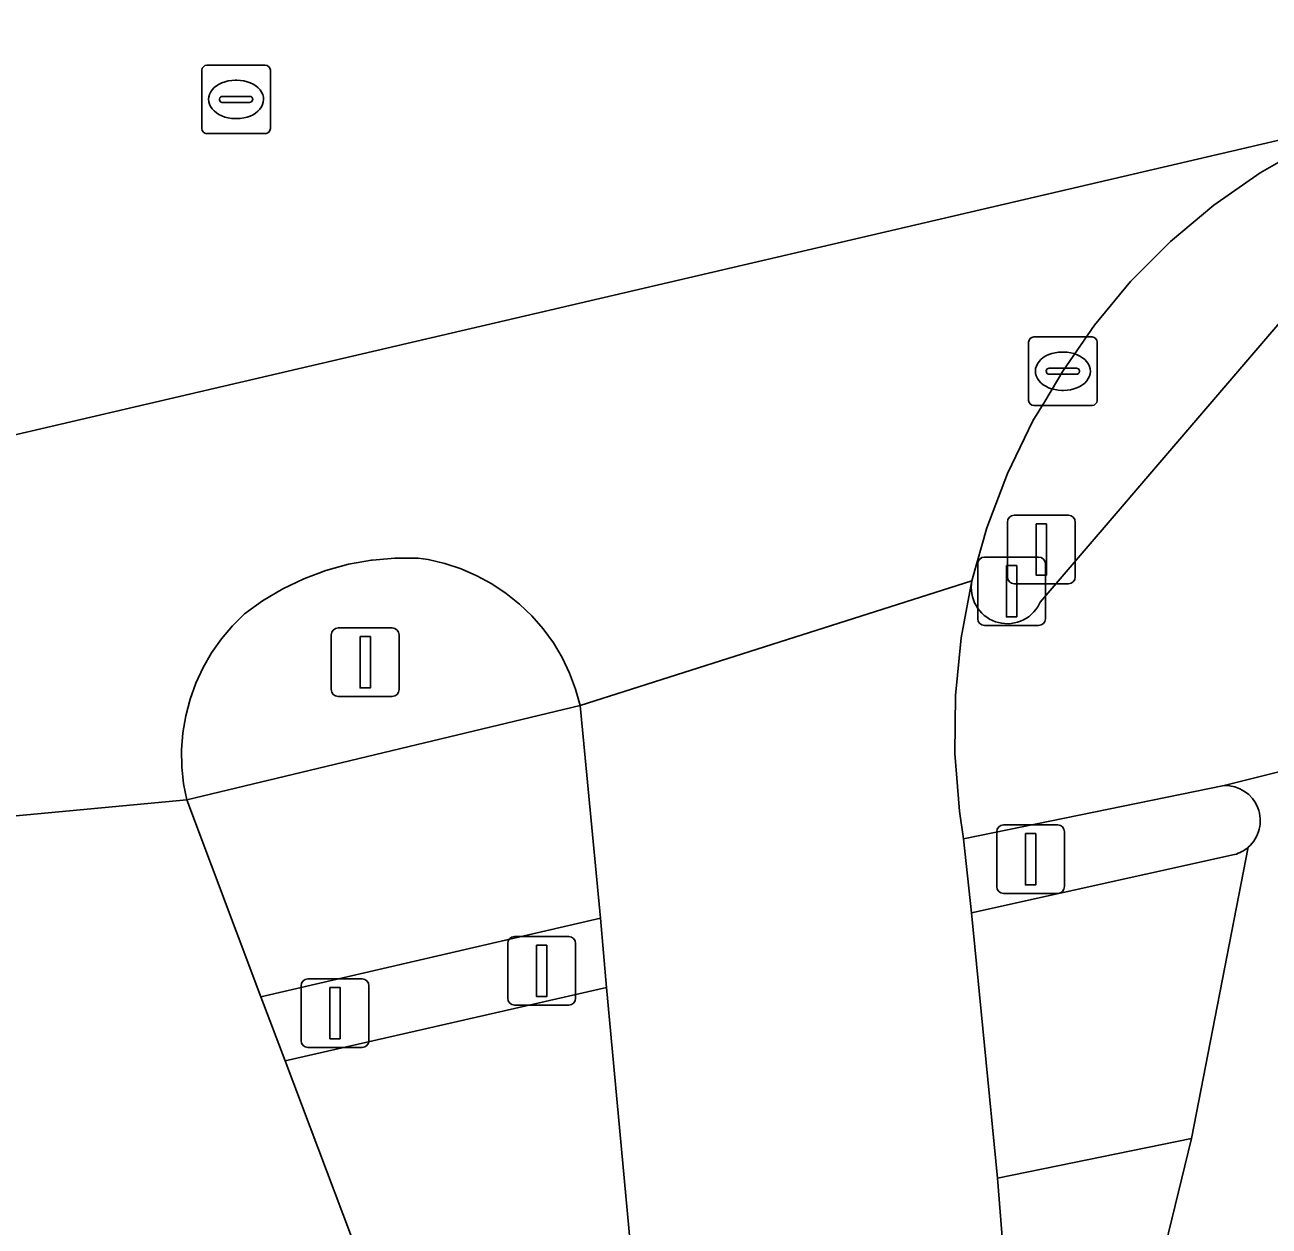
# Model space of a CAD drawing. Extents: x 158031 to 159244, y 380104 to 381214.
# Drawn here: x 158768.43 to 158786.59, y 381023.98 to 381041.52 of the extents above; entities that cross this region are included whole.
import ezdxf

# ---------------------------------------------------------------- set-up
doc = ezdxf.new("R2010")
doc.units = 0
for name, color, linetype in [('IMGEO_Drukknoppaal', 7, 'Continuous'), ('IMGEO_Fietspad_gesloten', 7, 'Continuous'), ('IMGEO_Fietspad_open', 7, 'Continuous'), ('IMGEO_Kolk', 7, 'Continuous'), ('IMGEO_Lichtmast', 7, 'Continuous'), ('IMGEO_Rijbaan_lokaal_gesloten', 7, 'Continuous'), ('IMGEO_Rijbaan_regionaal_gesloten', 7, 'Continuous'), ('IMGEO_Rioolput', 7, 'Continuous'), ('IMGEO_Verkeerseiland_open', 7, 'Continuous'), ('IMGEO_Verkeersregelinstallatiepaal', 7, 'Continuous'), ('IMGEO_Voetpad_open', 7, 'Continuous')]:
    doc.layers.add(name, color=color, linetype=linetype)

msp = doc.modelspace()

# ---------------------------------------------------------------- linework, layer by layer
at = {"layer": 'IMGEO_Drukknoppaal'}
for p, q in [((158782.773, 381033.458), (158782.773, 381034.258)), ((158782.773, 381034.258), (158782.773, 381033.458)), ((158782.873, 381034.358), (158783.663, 381034.358)), ((158783.663, 381034.358), (158782.873, 381034.358)), ((158783.763, 381034.258), (158783.763, 381033.458)), ((158783.763, 381033.458), (158783.763, 381034.258)), ((158783.663, 381033.358), (158782.873, 381033.358)), ((158782.873, 381033.358), (158783.663, 381033.358))]:
    msp.add_line(p, q, dxfattribs=at)
msp.add_lwpolyline([(158783.193, 381034.233), (158783.343, 381034.233), (158783.343, 381033.483), (158783.193, 381033.483), (158783.193, 381034.233)], dxfattribs=at)
for centre, start, end in [((158782.873, 381034.258), 90, 180), ((158782.873, 381034.258), 90, 180), ((158783.663, 381034.258), 0, 90), ((158783.663, 381034.258), 360, 90), ((158782.873, 381033.458), 180, 270), ((158782.873, 381033.458), 180, 270), ((158783.663, 381033.458), 270, 0), ((158783.663, 381033.458), 270, 0)]:
    msp.add_arc(centre, 0.1, start, end, dxfattribs=at)
at = {"layer": 'IMGEO_Fietspad_gesloten'}
for points in [[(158788.525, 381039.249), (158783.252, 381033.09), (158783.238, 381033.061), (158783.215, 381033.02), (158783.188, 381032.982), (158783.158, 381032.946), (158783.125, 381032.912), (158783.089, 381032.882), (158783.05, 381032.856), (158783.009, 381032.832), (158782.966, 381032.813), (158782.922, 381032.797), (158782.876, 381032.786), (158782.83, 381032.779), (158782.783, 381032.775), (158782.736, 381032.776), (158782.69, 381032.781), (158782.643, 381032.791), (158782.598, 381032.804), (158782.555, 381032.821), (158782.513, 381032.843), (158782.473, 381032.868), (158782.435, 381032.896), (158782.401, 381032.927), (158782.369, 381032.962), (158782.34, 381032.999), (158782.315, 381033.039), (158782.293, 381033.081), (158782.276, 381033.124), (158782.262, 381033.169), (158782.252, 381033.215), (158782.247, 381033.262), (158782.245, 381033.309), (158782.248, 381033.356), (158782.255, 381033.402), (158782.096, 381032.57), (158782.013, 381031.728), (158782.005, 381030.881), (158782.073, 381030.037), (158782.132, 381029.633), (158785.937, 381030.413), (158790.932, 381031.664)], [(158790.932, 381031.664), (158785.937, 381030.413)], [(158786.289, 381029.51), (158785.462, 381025.257), (158784.124, 381019.767)]]:
    msp.add_lwpolyline(points, dxfattribs=at)
msp.add_arc((158785.95, 381029.898), 0.515, 311.1548, 91.4381, dxfattribs=at)
at = {"layer": 'IMGEO_Fietspad_open'}
msp.add_lwpolyline([(158776.83, 381028.477), (158776.536, 381031.578), (158770.791, 381030.201), (158771.875, 381027.324)], close=True, dxfattribs=at)
at = {"layer": 'IMGEO_Kolk'}
for p, q in [((158783.157, 381036.962), (158784.009, 381036.962)), ((158783.082, 381036.036), (158783.082, 381036.888)), ((158784.083, 381036.888), (158784.083, 381036.036)), ((158783.57, 381036.742), (158783.595, 381036.742)), ((158783.341, 381036.456), (158783.341, 381036.468)), ((158783.779, 381036.419), (158783.381, 381036.419)), ((158783.384, 381036.505), (158783.782, 381036.505)), ((158783.825, 381036.468), (158783.825, 381036.456)), ((158783.593, 381036.182), (158783.568, 381036.182)), ((158784.009, 381035.962), (158783.157, 381035.962))]:
    msp.add_line(p, q, dxfattribs=at)
for points in [[(158783.157, 381036.962), (158784.009, 381036.962)], [(158783.082, 381036.036), (158783.082, 381036.888)], [(158784.083, 381036.888), (158784.083, 381036.036)], [(158784.009, 381035.962), (158783.157, 381035.962)]]:
    msp.add_lwpolyline(points, dxfattribs=at)
for centre, radius, start, end in [((158783.159, 381036.886), 0.0765, 91.552, 178.448), ((158783.159, 381036.886), 0.0765, 91.552, 178.448), ((158784.007, 381036.886), 0.0765, 1.552, 88.448), ((158784.007, 381036.886), 0.0765, 1.552, 88.448), ((158783.381, 381036.465), 0.0403, 85.8775, 175.7526), ((158783.378, 381036.455), 0.0366, 178.938, 274.7102), ((158783.782, 381036.462), 0.043, 264.8664, 352.4533), ((158783.786, 381036.467), 0.0386, 1.7309, 96.639), ((158783.159, 381036.038), 0.0765, 181.552, 268.448), ((158783.159, 381036.038), 0.0765, 181.552, 268.448), ((158784.007, 381036.038), 0.0765, 271.552, 358.448), ((158784.007, 381036.038), 0.0765, 271.552, 358.448)]:
    msp.add_arc(centre, radius, start, end, dxfattribs=at)
for centre, major_axis, ratio, start_param, end_param in [((158783.569, 381036.462), (-0.387, 0.002), 0.722429, 4.712389, 7.853982), ((158783.594, 381036.462), (-0.39, 0.002), 0.717154, 1.570796, 4.712389)]:
    msp.add_ellipse(centre, major_axis=major_axis, ratio=ratio, start_param=start_param, end_param=end_param, dxfattribs=at)
at = {"layer": 'IMGEO_Lichtmast'}
for p, q in [((158772.902, 381031.812), (158772.902, 381032.612)), ((158772.902, 381032.612), (158772.902, 381031.812)), ((158773.002, 381032.712), (158773.792, 381032.712)), ((158773.792, 381032.712), (158773.002, 381032.712)), ((158773.892, 381032.612), (158773.892, 381031.812)), ((158773.892, 381031.812), (158773.892, 381032.612)), ((158773.792, 381031.712), (158773.002, 381031.712)), ((158773.002, 381031.712), (158773.792, 381031.712))]:
    msp.add_line(p, q, dxfattribs=at)
msp.add_lwpolyline([(158773.322, 381032.587), (158773.472, 381032.587), (158773.472, 381031.837), (158773.322, 381031.837), (158773.322, 381032.587)], dxfattribs=at)
for centre, start, end in [((158773.002, 381032.612), 90, 180), ((158773.002, 381032.612), 90, 180), ((158773.792, 381032.612), 0, 90), ((158773.792, 381032.612), 360, 90), ((158773.002, 381031.812), 180, 270), ((158773.002, 381031.812), 180, 270), ((158773.792, 381031.812), 270, 0), ((158773.792, 381031.812), 270, 0)]:
    msp.add_arc(centre, 0.1, start, end, dxfattribs=at)
at = {"layer": 'IMGEO_Rijbaan_lokaal_gesloten'}
for points in [[(158782.913, 381021.115), (158782.628, 381024.677), (158782.25, 381028.553), (158782.132, 381029.633), (158782.073, 381030.037), (158782.005, 381030.881), (158782.013, 381031.728), (158782.096, 381032.57), (158782.255, 381033.402), (158776.536, 381031.578), (158776.83, 381028.477), (158776.922, 381027.463), (158777.288, 381023.475)], [(158773.672, 381022.557), (158772.227, 381026.392), (158771.875, 381027.324), (158770.791, 381030.201), (158761.494, 381029.333), (158761.554, 381029.31), (158762.295, 381028.987), (158763.004, 381028.599), (158763.676, 381028.149), (158764.304, 381027.64), (158764.885, 381027.078), (158765.77, 381025.999), (158766.455, 381024.995), (158767.035, 381023.976)]]:
    msp.add_lwpolyline(points, dxfattribs=at)
at = {"layer": 'IMGEO_Rijbaan_regionaal_gesloten'}
for points in [[(158783.612, 381046.677), (158751.566, 381038.599), (158752.389, 381035.474), (158753.294, 381032.04), (158787.927, 381040.114)], [(158787.927, 381040.114), (158753.294, 381032.04)], [(158761.494, 381029.333), (158770.791, 381030.201), (158770.746, 381030.436), (158770.72, 381030.684), (158770.717, 381030.934), (158770.735, 381031.183), (158770.777, 381031.429), (158770.839, 381031.671), (158770.924, 381031.906), (158771.029, 381032.133), (158771.153, 381032.349), (158771.297, 381032.554), (158771.458, 381032.744), (158771.636, 381032.92), (158771.899, 381033.109), (158772.193, 381033.284), (158772.501, 381033.432), (158772.822, 381033.551), (158773.152, 381033.642), (158773.488, 381033.703), (158773.498, 381033.704), (158773.555, 381033.709), (158773.829, 381033.733), (158774.171, 381033.733), (158774.314, 381033.71), (158774.558, 381033.654), (158774.796, 381033.575), (158775.026, 381033.476), (158775.247, 381033.357), (158775.456, 381033.218), (158775.651, 381033.061), (158775.832, 381032.888), (158775.997, 381032.699), (158776.144, 381032.496), (158776.273, 381032.28), (158776.381, 381032.054), (158776.469, 381031.82), (158776.536, 381031.578), (158782.255, 381033.402), (158782.473, 381034.176), (158782.774, 381034.97), (158783.145, 381035.735), (158783.318, 381036.022), (158783.582, 381036.463), (158784.045, 381037.135), (158784.572, 381037.77), (158785.154, 381038.355), (158785.785, 381038.887), (158786.461, 381039.359), (158787.177, 381039.769)]]:
    msp.add_lwpolyline(points, dxfattribs=at)
at = {"layer": 'IMGEO_Rioolput'}
for p, q in [((158771.011, 381040.005), (158771.011, 381040.857)), ((158771.086, 381040.931), (158771.938, 381040.931)), ((158772.012, 381040.857), (158772.012, 381040.005)), ((158771.499, 381040.711), (158771.524, 381040.711)), ((158771.27, 381040.425), (158771.27, 381040.437)), ((158771.313, 381040.474), (158771.711, 381040.474)), ((158771.754, 381040.437), (158771.754, 381040.425)), ((158771.708, 381040.388), (158771.31, 381040.388)), ((158771.522, 381040.151), (158771.497, 381040.151)), ((158771.938, 381039.931), (158771.086, 381039.931))]:
    msp.add_line(p, q, dxfattribs=at)
for points in [[(158771.011, 381040.005), (158771.011, 381040.857)], [(158771.086, 381040.931), (158771.938, 381040.931)], [(158772.012, 381040.857), (158772.012, 381040.005)], [(158771.938, 381039.931), (158771.086, 381039.931)]]:
    msp.add_lwpolyline(points, dxfattribs=at)
for centre, radius, start, end in [((158771.088, 381040.855), 0.0765, 91.552, 178.448), ((158771.088, 381040.855), 0.0765, 91.552, 178.448), ((158771.936, 381040.855), 0.0765, 1.552, 88.448), ((158771.936, 381040.855), 0.0765, 1.552, 88.448), ((158771.31, 381040.434), 0.0403, 85.8775, 175.7526), ((158771.307, 381040.424), 0.0366, 178.938, 274.7102), ((158771.711, 381040.431), 0.043, 264.8664, 352.4533), ((158771.715, 381040.436), 0.0386, 1.7309, 96.639), ((158771.088, 381040.007), 0.0765, 181.552, 268.448), ((158771.088, 381040.007), 0.0765, 181.552, 268.448), ((158771.936, 381040.007), 0.0765, 271.552, 358.448), ((158771.936, 381040.007), 0.0765, 271.552, 358.448)]:
    msp.add_arc(centre, radius, start, end, dxfattribs=at)
for centre, major_axis, ratio, start_param, end_param in [((158771.498, 381040.431), (-0.387, 0.002), 0.722429, 4.712389, 7.853982), ((158771.523, 381040.431), (-0.39, 0.002), 0.717154, 1.570796, 4.712389)]:
    msp.add_ellipse(centre, major_axis=major_axis, ratio=ratio, start_param=start_param, end_param=end_param, dxfattribs=at)
at = {"layer": 'IMGEO_Verkeerseiland_open'}
for points in [[(158787.177, 381039.769), (158786.461, 381039.359), (158785.785, 381038.887), (158785.154, 381038.355), (158784.572, 381037.77), (158784.045, 381037.135), (158783.582, 381036.463), (158783.318, 381036.022), (158783.145, 381035.735), (158782.774, 381034.97), (158782.473, 381034.176), (158782.255, 381033.402), (158782.248, 381033.356), (158782.245, 381033.309), (158782.247, 381033.262), (158782.252, 381033.215), (158782.262, 381033.169), (158782.276, 381033.124), (158782.293, 381033.081), (158782.315, 381033.039), (158782.34, 381032.999), (158782.369, 381032.962), (158782.401, 381032.927), (158782.435, 381032.896), (158782.473, 381032.868), (158782.513, 381032.843), (158782.555, 381032.821), (158782.598, 381032.804), (158782.643, 381032.791), (158782.69, 381032.781), (158782.736, 381032.776), (158782.783, 381032.775), (158782.83, 381032.779), (158782.876, 381032.786), (158782.922, 381032.797), (158782.966, 381032.813), (158783.009, 381032.832), (158783.05, 381032.856), (158783.089, 381032.882), (158783.125, 381032.912), (158783.158, 381032.946), (158783.188, 381032.982), (158783.215, 381033.02), (158783.238, 381033.061), (158783.252, 381033.09), (158788.525, 381039.249)], [(158785.937, 381030.413), (158782.132, 381029.633), (158782.25, 381028.553), (158786.09, 381029.402)], [(158784.124, 381019.767), (158785.462, 381025.257), (158782.628, 381024.677), (158782.913, 381021.115), (158783.029, 381019.859)]]:
    msp.add_lwpolyline(points, dxfattribs=at)
for points in [[(158775.997, 381032.699), (158775.832, 381032.888), (158775.651, 381033.061), (158775.456, 381033.218), (158775.247, 381033.357), (158775.026, 381033.476), (158774.796, 381033.575), (158774.558, 381033.654), (158774.314, 381033.71), (158774.171, 381033.733), (158773.829, 381033.733), (158773.555, 381033.709), (158773.498, 381033.704), (158773.488, 381033.703), (158773.152, 381033.642), (158772.822, 381033.551), (158772.501, 381033.432), (158772.193, 381033.284), (158771.899, 381033.109), (158771.636, 381032.92), (158771.458, 381032.744), (158771.297, 381032.554), (158771.153, 381032.349), (158771.029, 381032.133), (158770.924, 381031.906), (158770.839, 381031.671), (158770.777, 381031.429), (158770.735, 381031.183), (158770.717, 381030.934), (158770.72, 381030.684), (158770.746, 381030.436), (158770.791, 381030.201), (158776.536, 381031.578), (158776.469, 381031.82), (158776.381, 381032.054), (158776.273, 381032.28), (158776.144, 381032.496)], [(158776.83, 381028.477), (158771.875, 381027.324), (158772.227, 381026.392), (158776.922, 381027.463)]]:
    msp.add_lwpolyline(points, close=True, dxfattribs=at)
for centre, radius, start, end in [((158785.95, 381029.898), 0.515, 311.1548, 91.4381), ((158785.944, 381029.909), 0.527, 286.0961, 310.8825)]:
    msp.add_arc(centre, radius, start, end, dxfattribs=at)
at = {"layer": 'IMGEO_Verkeersregelinstallatiepaal'}
for p, q in [((158782.439, 381033.748), (158783.229, 381033.748)), ((158783.229, 381033.748), (158782.439, 381033.748)), ((158782.339, 381032.848), (158782.339, 381033.648)), ((158782.339, 381033.648), (158782.339, 381032.848)), ((158783.329, 381033.648), (158783.329, 381032.848)), ((158783.329, 381032.848), (158783.329, 381033.648)), ((158783.229, 381032.748), (158782.439, 381032.748)), ((158782.439, 381032.748), (158783.229, 381032.748)), ((158782.617, 381028.936), (158782.617, 381029.736)), ((158782.617, 381029.736), (158782.617, 381028.936)), ((158782.717, 381029.836), (158783.507, 381029.836)), ((158783.507, 381029.836), (158782.717, 381029.836)), ((158783.607, 381029.736), (158783.607, 381028.936)), ((158783.607, 381028.936), (158783.607, 381029.736)), ((158783.507, 381028.836), (158782.717, 381028.836)), ((158782.717, 381028.836), (158783.507, 381028.836)), ((158775.478, 381027.305), (158775.478, 381028.105)), ((158775.478, 381028.105), (158775.478, 381027.305)), ((158775.578, 381028.205), (158776.368, 381028.205)), ((158776.368, 381028.205), (158775.578, 381028.205)), ((158776.468, 381028.105), (158776.468, 381027.305)), ((158776.468, 381027.305), (158776.468, 381028.105)), ((158772.561, 381027.588), (158773.351, 381027.588)), ((158773.351, 381027.588), (158772.561, 381027.588)), ((158772.461, 381026.688), (158772.461, 381027.488)), ((158772.461, 381027.488), (158772.461, 381026.688)), ((158773.451, 381027.488), (158773.451, 381026.688)), ((158773.451, 381026.688), (158773.451, 381027.488)), ((158776.368, 381027.205), (158775.578, 381027.205)), ((158775.578, 381027.205), (158776.368, 381027.205)), ((158773.351, 381026.588), (158772.561, 381026.588)), ((158772.561, 381026.588), (158773.351, 381026.588))]:
    msp.add_line(p, q, dxfattribs=at)
for points in [[(158782.759, 381033.623), (158782.909, 381033.623), (158782.909, 381032.873), (158782.759, 381032.873), (158782.759, 381033.623)], [(158783.037, 381029.711), (158783.187, 381029.711), (158783.187, 381028.961), (158783.037, 381028.961), (158783.037, 381029.711)], [(158775.898, 381028.08), (158776.048, 381028.08), (158776.048, 381027.33), (158775.898, 381027.33), (158775.898, 381028.08)], [(158772.881, 381027.463), (158773.031, 381027.463), (158773.031, 381026.713), (158772.881, 381026.713), (158772.881, 381027.463)]]:
    msp.add_lwpolyline(points, dxfattribs=at)
for centre, start, end in [((158782.439, 381033.648), 90, 180), ((158782.439, 381033.648), 90, 180), ((158783.229, 381033.648), 0, 90), ((158783.229, 381033.648), 360, 90), ((158782.439, 381032.848), 180, 270), ((158782.439, 381032.848), 180, 270), ((158783.229, 381032.848), 270, 0), ((158783.229, 381032.848), 270, 0), ((158782.717, 381029.736), 90, 180), ((158782.717, 381029.736), 90, 180), ((158783.507, 381029.736), 0, 90), ((158783.507, 381029.736), 360, 90), ((158782.717, 381028.936), 180, 270), ((158782.717, 381028.936), 180, 270), ((158783.507, 381028.936), 270, 0), ((158783.507, 381028.936), 270, 0), ((158775.578, 381028.105), 90, 180), ((158775.578, 381028.105), 90, 180), ((158776.368, 381028.105), 0, 90), ((158776.368, 381028.105), 360, 90), ((158772.561, 381027.488), 90, 180), ((158772.561, 381027.488), 90, 180), ((158773.351, 381027.488), 0, 90), ((158773.351, 381027.488), 360, 90), ((158775.578, 381027.305), 180, 270), ((158775.578, 381027.305), 180, 270), ((158776.368, 381027.305), 270, 0), ((158776.368, 381027.305), 270, 0), ((158772.561, 381026.688), 180, 270), ((158772.561, 381026.688), 180, 270), ((158773.351, 381026.688), 270, 0), ((158773.351, 381026.688), 270, 0)]:
    msp.add_arc(centre, 0.1, start, end, dxfattribs=at)
at = {"layer": 'IMGEO_Voetpad_open'}
msp.add_lwpolyline([(158786.09, 381029.402), (158782.25, 381028.553), (158782.628, 381024.677), (158785.462, 381025.257), (158786.289, 381029.51)], dxfattribs=at)
msp.add_lwpolyline([(158776.922, 381027.463), (158772.227, 381026.392), (158773.672, 381022.557), (158777.288, 381023.475)], close=True, dxfattribs=at)
msp.add_arc((158785.944, 381029.909), 0.527, 286.0961, 310.8825, dxfattribs=at)

doc.saveas('drawing.dxf')
